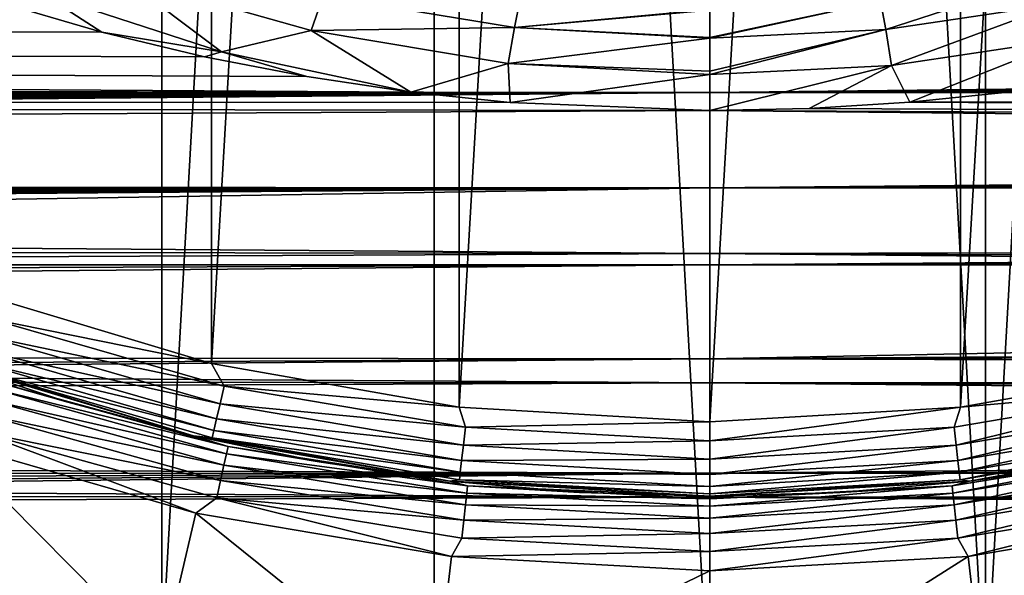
# Model space of a CAD drawing. Header units: millimetres. Extents: x -139 to 106, y -8 to 139.
# Tile 256 of 459: x -4.62 to 1.97, y 54.76 to 58.48. Entities that reach past the tile are written whole.
import ezdxf

# ---------------------------------------------------------------- set-up
doc = ezdxf.new("R2010")
doc.units = ezdxf.units.MM
doc.header["$LTSCALE"] = 53.842063
for name, color, linetype in [('27', 7, 'CONTINUOUS'), ('33', 7, 'CONTINUOUS'), ('46', 7, 'CONTINUOUS'), ('47', 7, 'CONTINUOUS'), ('48', 7, 'CONTINUOUS'), ('497', 7, 'CONTINUOUS'), ('499', 7, 'CONTINUOUS'), ('501', 7, 'CONTINUOUS'), ('502', 7, 'CONTINUOUS'), ('503', 7, 'CONTINUOUS'), ('504', 7, 'CONTINUOUS'), ('505', 7, 'CONTINUOUS'), ('506', 7, 'CONTINUOUS'), ('507', 7, 'CONTINUOUS'), ('77', 7, 'CONTINUOUS'), ('78', 7, 'CONTINUOUS'), ('86', 7, 'CONTINUOUS')]:
    doc.layers.add(name, color=color, linetype=linetype)

msp = doc.modelspace()

# ---------------------------------------------------------------- linework, layer by layer
at = {"layer": '27', "color": 8, "linetype": 'CONTINUOUS'}
for points in [[(0, 57.9937, 8.5738), (66.6805, 58.7446, 10.0041), (0, 58.7546, 10.0213), (0, 57.9937, 8.5738)], [(66.4794, 58.6556, 9.8483), (66.6805, 58.7446, 10.0041), (0, 57.9937, 8.5738), (66.4794, 58.6556, 9.8483)], [(66.2838, 58.5674, 9.6909), (66.4794, 58.6556, 9.8483), (0, 57.9937, 8.5738), (66.2838, 58.5674, 9.6909)], [(66.0939, 58.4802, 9.5317), (66.2838, 58.5674, 9.6909), (0, 57.9937, 8.5738), (66.0939, 58.4802, 9.5317)], [(65.9101, 58.3944, 9.3717), (66.0939, 58.4802, 9.5317), (0, 57.9937, 8.5738), (65.9101, 58.3944, 9.3717)], [(65.7321, 58.3097, 9.2103), (65.9101, 58.3944, 9.3717), (0, 57.9937, 8.5738), (65.7321, 58.3097, 9.2103)], [(65.5607, 58.2268, 9.0486), (65.7321, 58.3097, 9.2103), (0, 57.9937, 8.5738), (65.5607, 58.2268, 9.0486)], [(65.3971, 58.1465, 8.8885), (65.5607, 58.2268, 9.0486), (0, 57.9937, 8.5738), (65.3971, 58.1465, 8.8885)], [(65.241, 58.0683, 8.7292), (65.3971, 58.1465, 8.8885), (0, 57.9937, 8.5738), (65.241, 58.0683, 8.7292)], [(65.0581, 57.9753, 8.5349), (65.241, 58.0683, 8.7292), (0, 57.9937, 8.5738), (65.0581, 57.9753, 8.5349)], [(0, 57.3537, 7.069), (65.0581, 57.9753, 8.5349), (0, 57.9937, 8.5738), (0, 57.3537, 7.069)], [(64.8902, 57.8881, 8.3476), (65.0581, 57.9753, 8.5349), (0, 57.3537, 7.069), (64.8902, 57.8881, 8.3476)], [(64.7357, 57.8065, 8.1675), (64.8902, 57.8881, 8.3476), (0, 57.3537, 7.069), (64.7357, 57.8065, 8.1675)], [(64.5946, 57.7306, 7.9956), (64.7357, 57.8065, 8.1675), (0, 57.3537, 7.069), (64.5946, 57.7306, 7.9956)], [(64.4244, 57.6372, 7.7781), (64.5946, 57.7306, 7.9956), (0, 57.3537, 7.069), (64.4244, 57.6372, 7.7781)], [(64.2728, 57.5522, 7.5735), (64.4244, 57.6372, 7.7781), (0, 57.3537, 7.069), (64.2728, 57.5522, 7.5735)], [(64.1368, 57.4744, 7.3804), (64.2728, 57.5522, 7.5735), (0, 57.3537, 7.069), (64.1368, 57.4744, 7.3804)], [(64.015, 57.4032, 7.1986), (64.1368, 57.4744, 7.3804), (0, 57.3537, 7.069), (64.015, 57.4032, 7.1986)], [(63.9059, 57.338, 7.0273), (64.015, 57.4032, 7.1986), (0, 57.3537, 7.069), (63.9059, 57.338, 7.0273)], [(0, 56.8387, 5.517), (63.9059, 57.338, 7.0273), (0, 57.3537, 7.069), (0, 56.8387, 5.517)], [(63.8077, 57.2782, 6.8658), (63.9059, 57.338, 7.0273), (0, 56.8387, 5.517), (63.8077, 57.2782, 6.8658)], [(63.6791, 57.1975, 6.641), (63.8077, 57.2782, 6.8658), (0, 56.8387, 5.517), (63.6791, 57.1975, 6.641)], [(63.5695, 57.1264, 6.4352), (63.6791, 57.1975, 6.641), (0, 56.8387, 5.517), (63.5695, 57.1264, 6.4352)], [(63.4758, 57.0634, 6.247), (63.5695, 57.1264, 6.4352), (0, 56.8387, 5.517), (63.4758, 57.0634, 6.247)], [(63.395, 57.0077, 6.0748), (63.4758, 57.0634, 6.247), (0, 56.8387, 5.517), (63.395, 57.0077, 6.0748)], [(63.3249, 56.958, 5.9169), (63.395, 57.0077, 6.0748), (0, 56.8387, 5.517), (63.3249, 56.958, 5.9169)], [(63.264, 56.9138, 5.772), (63.3249, 56.958, 5.9169), (0, 56.8387, 5.517), (63.264, 56.9138, 5.772)], [(63.2106, 56.8741, 5.6387), (63.264, 56.9138, 5.772), (0, 56.8387, 5.517), (63.2106, 56.8741, 5.6387)], [(0, 56.8387, 5.517), (31.582, 56.8374, 5.5123), (63.2106, 56.8741, 5.6387), (0, 56.8387, 5.517)]]:
    msp.add_3dface(points, dxfattribs=at)
at = {"layer": '33', "color": 8, "linetype": 'CONTINUOUS'}
for points in [[(-65.9102, 58.3944, 9.3717), (0, 58.7546, 10.0213), (-66.094, 58.4803, 9.5318), (-65.9102, 58.3944, 9.3717)], [(-65.7322, 58.3097, 9.2103), (0, 58.7546, 10.0213), (-65.9102, 58.3944, 9.3717), (-65.7322, 58.3097, 9.2103)], [(-65.5607, 58.2268, 9.0487), (0, 58.7546, 10.0213), (-65.7322, 58.3097, 9.2103), (-65.5607, 58.2268, 9.0487)], [(-65.3972, 58.1465, 8.8886), (0, 58.7546, 10.0213), (-65.5607, 58.2268, 9.0487), (-65.3972, 58.1465, 8.8886)], [(-65.241, 58.0683, 8.7292), (0, 58.7546, 10.0213), (-65.3972, 58.1465, 8.8886), (-65.241, 58.0683, 8.7292)], [(0, 57.9937, 8.5738), (0, 58.7546, 10.0213), (-65.241, 58.0683, 8.7292), (0, 57.9937, 8.5738)], [(-65.0582, 57.9754, 8.535), (0, 57.9937, 8.5738), (-65.241, 58.0683, 8.7292), (-65.0582, 57.9754, 8.535)], [(-64.8903, 57.8882, 8.3477), (0, 57.9937, 8.5738), (-65.0582, 57.9754, 8.535), (-64.8903, 57.8882, 8.3477)], [(-64.7358, 57.8065, 8.1676), (0, 57.9937, 8.5738), (-64.8903, 57.8882, 8.3477), (-64.7358, 57.8065, 8.1676)], [(-64.5947, 57.7306, 7.9957), (0, 57.9937, 8.5738), (-64.7358, 57.8065, 8.1676), (-64.5947, 57.7306, 7.9957)], [(-64.4244, 57.6372, 7.7781), (0, 57.9937, 8.5738), (-64.5947, 57.7306, 7.9957), (-64.4244, 57.6372, 7.7781)], [(-64.2729, 57.5522, 7.5736), (0, 57.9937, 8.5738), (-64.4244, 57.6372, 7.7781), (-64.2729, 57.5522, 7.5736)], [(-64.1368, 57.4744, 7.3805), (0, 57.9937, 8.5738), (-64.2729, 57.5522, 7.5736), (-64.1368, 57.4744, 7.3805)], [(-64.0151, 57.4032, 7.1986), (0, 57.9937, 8.5738), (-64.1368, 57.4744, 7.3805), (-64.0151, 57.4032, 7.1986)], [(0, 57.3537, 7.069), (0, 57.9937, 8.5738), (-64.0151, 57.4032, 7.1986), (0, 57.3537, 7.069)], [(-63.9059, 57.338, 7.0274), (0, 57.3537, 7.069), (-64.0151, 57.4032, 7.1986), (-63.9059, 57.338, 7.0274)], [(-63.8077, 57.2782, 6.8659), (0, 57.3537, 7.069), (-63.9059, 57.338, 7.0274), (-63.8077, 57.2782, 6.8659)], [(-63.6791, 57.1975, 6.641), (0, 57.3537, 7.069), (-63.8077, 57.2782, 6.8659), (-63.6791, 57.1975, 6.641)], [(-63.5695, 57.1264, 6.4352), (0, 57.3537, 7.069), (-63.6791, 57.1975, 6.641), (-63.5695, 57.1264, 6.4352)], [(-63.4758, 57.0634, 6.247), (0, 57.3537, 7.069), (-63.5695, 57.1264, 6.4352), (-63.4758, 57.0634, 6.247)], [(-63.395, 57.0077, 6.0748), (0, 57.3537, 7.069), (-63.4758, 57.0634, 6.247), (-63.395, 57.0077, 6.0748)], [(-63.3249, 56.958, 5.9169), (0, 57.3537, 7.069), (-63.395, 57.0077, 6.0748), (-63.3249, 56.958, 5.9169)], [(-63.264, 56.9138, 5.772), (0, 57.3537, 7.069), (-63.3249, 56.958, 5.9169), (-63.264, 56.9138, 5.772)], [(-63.2106, 56.8741, 5.6387), (0, 57.3537, 7.069), (-63.264, 56.9138, 5.772), (-63.2106, 56.8741, 5.6387)], [(-63.1639, 56.8387, 5.517), (0, 57.3537, 7.069), (-63.2106, 56.8741, 5.6387), (-63.1639, 56.8387, 5.517)], [(-63.1639, 56.8387, 5.517), (-31.582, 56.8374, 5.5123), (0, 57.3537, 7.069), (-63.1639, 56.8387, 5.517)], [(0, 56.8387, 5.517), (0, 57.3537, 7.069), (-31.582, 56.8374, 5.5123), (0, 56.8387, 5.517)]]:
    msp.add_3dface(points, dxfattribs=at)
at = {"layer": '46', "color": 8, "linetype": 'CONTINUOUS'}
for points in [[(-3.2728, 58.2656, -18.2686), (-4.477, 58.6587, -18.493), (-3.9369, 58.7644, -18.6136), (-3.2728, 58.2656, -18.2686)], [(-2.6718, 58.4083, -18.3984), (-3.2728, 58.2656, -18.2686), (-3.9369, 58.7644, -18.6136), (-2.6718, 58.4083, -18.3984)], [(-2.6718, 58.4083, -18.3984), (-3.9369, 58.7644, -18.6136), (-2.5911, 58.64, -18.6535), (-2.6718, 58.4083, -18.3984)], [(-4.0748, 58.3974, -18.3423), (-4.7643, 58.597, -18.4514), (-4.477, 58.6587, -18.493), (-4.0748, 58.3974, -18.3423)], [(-3.2728, 58.2656, -18.2686), (-4.0748, 58.3974, -18.3423), (-4.477, 58.6587, -18.493), (-3.2728, 58.2656, -18.2686)], [(-2.6718, 58.4083, -18.3984), (-2.5911, 58.64, -18.6535), (-1.3095, 58.4283, -18.5143), (-2.6718, 58.4083, -18.3984)], [(-2.5911, 58.64, -18.6535), (-1.2706, 58.6182, -18.8072), (-1.3095, 58.4283, -18.5143), (-2.5911, 58.64, -18.6535)], [(-1.2706, 58.6182, -18.8072), (0, 58.5492, -18.7589), (-1.3095, 58.4283, -18.5143), (-1.2706, 58.6182, -18.8072)], [(0, 58.5492, -18.7589), (0, 58.5441, -18.7494), (-1.3095, 58.4283, -18.5143), (0, 58.5492, -18.7589)], [(-1.3095, 58.4283, -18.5143), (0, 58.5441, -18.7494), (0, 58.3614, -18.4719), (-1.3095, 58.4283, -18.5143)], [(-2.0031, 57.9957, -18.1043), (-3.2728, 58.2656, -18.2686), (-2.6718, 58.4083, -18.3984), (-2.0031, 57.9957, -18.1043)], [(-1.3512, 58.188, -18.2578), (-2.6718, 58.4083, -18.3984), (-1.3095, 58.4283, -18.5143), (-1.3512, 58.188, -18.2578)], [(-1.3512, 58.188, -18.2578), (-2.0031, 57.9957, -18.1043), (-2.6718, 58.4083, -18.3984), (-1.3512, 58.188, -18.2578)], [(-1.3512, 58.188, -18.2578), (-1.3095, 58.4283, -18.5143), (0, 58.3564, -18.4655), (-1.3512, 58.188, -18.2578)], [(0, 58.3564, -18.4655), (-1.3095, 58.4283, -18.5143), (0, 58.3614, -18.4719), (0, 58.3564, -18.4655)], [(-3.3865, 58.2318, -18.2472), (-4.0748, 58.3974, -18.3423), (-3.2728, 58.2656, -18.2686), (-3.3865, 58.2318, -18.2472)], [(-1.3512, 58.188, -18.2578), (0, 58.3564, -18.4655), (0, 58.1354, -18.2285), (-1.3512, 58.188, -18.2578)], [(-2.7004, 58.0988, -18.1678), (-3.3865, 58.2318, -18.2472), (-3.2728, 58.2656, -18.2686), (-2.7004, 58.0988, -18.1678)], [(-2.0031, 57.9957, -18.1043), (-2.7004, 58.0988, -18.1678), (-3.2728, 58.2656, -18.2686), (-2.0031, 57.9957, -18.1043)], [(-1.3383, 57.9267, -18.0608), (-2.0031, 57.9957, -18.1043), (-1.3512, 58.188, -18.2578), (-1.3383, 57.9267, -18.0608)], [(0, 58.1131, -18.2085), (-1.3383, 57.9267, -18.0608), (-1.3512, 58.188, -18.2578), (0, 58.1131, -18.2085)], [(0, 58.1131, -18.2085), (-1.3512, 58.188, -18.2578), (0, 58.1354, -18.2285), (0, 58.1131, -18.2085)], [(0, 57.8722, -18.0258), (-1.3383, 57.9267, -18.0608), (0, 58.1131, -18.2085), (0, 57.8722, -18.0258)]]:
    msp.add_3dface(points, dxfattribs=at)
at = {"layer": '47', "color": 8, "linetype": 'CONTINUOUS'}
for points in [[(-4.7643, 58.597, -18.4514), (-4.0748, 58.3974, -18.3423), (-76.5, 58.4701, -18.3827), (-4.7643, 58.597, -18.4514)], [(-4.0748, 58.3974, -18.3423), (-3.3865, 58.2318, -18.2472), (-76.5, 58.4701, -18.3827), (-4.0748, 58.3974, -18.3423)], [(-3.3865, 58.2318, -18.2472), (-2.7004, 58.0988, -18.1678), (-76.5, 58.4701, -18.3827), (-3.3865, 58.2318, -18.2472)], [(-2.7004, 58.0988, -18.1678), (-2.0031, 57.9957, -18.1043), (-76.5, 58.4701, -18.3827), (-2.7004, 58.0988, -18.1678)], [(-76.5, 58.4701, -18.3827), (-2.0031, 57.9957, -18.1043), (-76.5, 57.9612, -18.0826), (-76.5, 58.4701, -18.3827)], [(-2.0031, 57.9957, -18.1043), (-1.3383, 57.9267, -18.0608), (-76.5, 57.9612, -18.0826), (-2.0031, 57.9957, -18.1043)], [(-1.3383, 57.9267, -18.0608), (0, 57.8722, -18.0258), (-76.5, 57.9612, -18.0826), (-1.3383, 57.9267, -18.0608)], [(-76.5, 57.9612, -18.0826), (0, 57.8722, -18.0258), (-76.5, 57.471, -17.753), (-76.5, 57.9612, -18.0826)], [(0, 57.8722, -18.0258), (0, 56.9149, -17.3244), (-76.5, 57.471, -17.753), (0, 57.8722, -18.0258)], [(-76.5, 57.471, -17.753), (0, 56.9149, -17.3244), (-76.5, 57.0011, -17.395), (-76.5, 57.471, -17.753)], [(-76.5, 57.0011, -17.395), (0, 56.9149, -17.3244), (-76.5, 56.5531, -17.0098), (-76.5, 57.0011, -17.395)], [(0, 56.9149, -17.3244), (0, 56.0476, -16.5146), (-76.5, 56.5531, -17.0098), (0, 56.9149, -17.3244)], [(-76.5, 56.5531, -17.0098), (0, 56.0476, -16.5146), (-76.5, 56.1287, -16.5989), (-76.5, 56.5531, -17.0098)], [(-76.5, 56.1287, -16.5989), (0, 56.0476, -16.5146), (-76.5, 55.7292, -16.1637), (-76.5, 56.1287, -16.5989)], [(0, 56.0476, -16.5146), (0, 55.2822, -15.6078), (-76.5, 55.7292, -16.1637), (0, 56.0476, -16.5146)], [(-76.5, 55.7292, -16.1637), (0, 55.2822, -15.6078), (-76.5, 55.3561, -15.7055), (-76.5, 55.7292, -16.1637)], [(-76.5, 55.3561, -15.7055), (0, 55.2822, -15.6078), (-76.5, 55.0108, -15.2261), (-76.5, 55.3561, -15.7055)], [(0, 55.2822, -15.6078), (0, 54.6296, -14.6167), (-76.5, 55.0108, -15.2261), (0, 55.2822, -15.6078)], [(-76.5, 55.0108, -15.2261), (0, 54.6296, -14.6167), (-76.5, 54.6943, -14.7271), (-76.5, 55.0108, -15.2261)]]:
    msp.add_3dface(points, dxfattribs=at)
at = {"layer": '48', "color": 8, "linetype": 'CONTINUOUS'}
for points in [[(0, 56.8387, 5.517), (-31.582, 56.8374, 5.5123), (-62.9008, 56.5875, 4.6334), (0, 56.8387, 5.517)], [(-62.6579, 56.275, 3.5188), (0, 56.8387, 5.517), (-62.9008, 56.5875, 4.6334), (-62.6579, 56.275, 3.5188)], [(0, 56.8387, 5.517), (-62.6579, 56.275, 3.5188), (0, 56.2098, 3.2842), (0, 56.8387, 5.517)], [(-62.6579, 56.275, 3.5188), (-62.4739, 55.8921, 2.1294), (0, 56.2098, 3.2842), (-62.6579, 56.275, 3.5188)], [(-62.4739, 55.8921, 2.1294), (-62.4216, 55.6718, 1.3176), (0, 56.2098, 3.2842), (-62.4739, 55.8921, 2.1294)], [(0, 56.2098, 3.2842), (-62.4216, 55.6718, 1.3176), (0, 55.444, 0.4679), (0, 56.2098, 3.2842)], [(-62.4216, 55.6718, 1.3176), (-62.4057, 55.434, 0.4304), (0, 55.444, 0.4679), (-62.4216, 55.6718, 1.3176)], [(-62.491, 54.9479, -1.4237), (-62.5807, 54.7249, -2.2964), (0, 55.444, 0.4679), (-62.491, 54.9479, -1.4237)], [(0, 55.444, 0.4679), (-62.5807, 54.7249, -2.2964), (0, 54.617, -2.7243), (0, 55.444, 0.4679)], [(-62.43, 55.1885, -0.4985), (-62.491, 54.9479, -1.4237), (0, 55.444, 0.4679), (-62.43, 55.1885, -0.4985)], [(-62.4057, 55.434, 0.4304), (-62.43, 55.1885, -0.4985), (0, 55.444, 0.4679), (-62.4057, 55.434, 0.4304)]]:
    msp.add_3dface(points, dxfattribs=at)
at = {"layer": '497', "color": 7, "linetype": 'CONTINUOUS', "true_color": 0xe0f2ff}
for points in [[(0, 84.7879, 98.9082), (0, 55.7879, 98.9082), (-1.6792, 55.8855, 98.9082), (0, 84.7879, 98.9082)], [(-1.6792, 84.6903, 98.9082), (0, 84.7879, 98.9082), (-1.6792, 55.8855, 98.9082), (-1.6792, 84.6903, 98.9082)], [(1.6792, 84.6903, 98.9082), (0, 55.7879, 98.9082), (0, 84.7879, 98.9082), (1.6792, 84.6903, 98.9082)], [(-3.3403, 84.3979, 98.9082), (-1.6792, 84.6903, 98.9082), (-3.3403, 56.1779, 98.9082), (-3.3403, 84.3979, 98.9082)], [(-3.3403, 56.1779, 98.9082), (-1.6792, 84.6903, 98.9082), (-1.6792, 55.8855, 98.9082), (-3.3403, 56.1779, 98.9082)], [(1.6792, 55.8855, 98.9082), (0, 55.7879, 98.9082), (1.6792, 84.6903, 98.9082), (1.6792, 55.8855, 98.9082)], [(3.3403, 84.3979, 98.9082), (1.6792, 55.8855, 98.9082), (1.6792, 84.6903, 98.9082), (3.3403, 84.3979, 98.9082)], [(-4.9559, 83.9147, 98.9082), (-3.3403, 84.3979, 98.9082), (-4.9559, 56.6611, 98.9082), (-4.9559, 83.9147, 98.9082)], [(-4.9559, 56.6611, 98.9082), (-3.3403, 84.3979, 98.9082), (-3.3403, 56.1779, 98.9082), (-4.9559, 56.6611, 98.9082)], [(3.3403, 56.1779, 98.9082), (1.6792, 55.8855, 98.9082), (3.3403, 84.3979, 98.9082), (3.3403, 56.1779, 98.9082)]]:
    msp.add_3dface(points, dxfattribs=at)
at = {"layer": '499', "color": 7, "linetype": 'CONTINUOUS', "true_color": 0xe0f2ff}
for points in [[(-1.8481, 86.6841, 188.9082), (0, 53.7879, 188.9082), (0, 86.7879, 188.9082), (-1.8481, 86.6841, 188.9082)], [(0, 86.7879, 188.9082), (0, 53.7879, 188.9082), (1.8481, 53.8917, 188.9082), (0, 86.7879, 188.9082)], [(1.8481, 86.6841, 188.9082), (0, 86.7879, 188.9082), (1.8481, 53.8917, 188.9082), (1.8481, 86.6841, 188.9082)], [(-3.6732, 86.3738, 188.9082), (-3.6731, 54.2019, 188.9082), (-1.8481, 86.6841, 188.9082), (-3.6732, 86.3738, 188.9082)], [(-3.6731, 54.2019, 188.9082), (-1.8481, 53.8917, 188.9082), (-1.8481, 86.6841, 188.9082), (-3.6731, 54.2019, 188.9082)], [(-1.8481, 53.8917, 188.9082), (0, 53.7879, 188.9082), (-1.8481, 86.6841, 188.9082), (-1.8481, 53.8917, 188.9082)], [(3.6731, 86.3739, 188.9082), (1.8481, 86.6841, 188.9082), (1.8481, 53.8917, 188.9082), (3.6731, 86.3739, 188.9082)], [(-5.4519, 85.8612, 188.9082), (-5.4518, 54.7146, 188.9082), (-3.6732, 86.3738, 188.9082), (-5.4519, 85.8612, 188.9082)], [(-5.4518, 54.7146, 188.9082), (-3.6731, 54.2019, 188.9082), (-3.6732, 86.3738, 188.9082), (-5.4518, 54.7146, 188.9082)], [(3.6732, 54.2019, 188.9082), (3.6731, 86.3739, 188.9082), (1.8481, 53.8917, 188.9082), (3.6732, 54.2019, 188.9082)]]:
    msp.add_3dface(points, dxfattribs=at)
at = {"layer": '501', "color": 7, "linetype": 'CONTINUOUS', "true_color": 0xe0f2ff}
for points in [[(1.7414, 55.3893, 99.4082), (3.4592, 55.6922, 99.4082), (1.7414, 55.3893, 100.6082), (1.7414, 55.3893, 99.4082)], [(1.7414, 55.3893, 100.6082), (3.4592, 55.6922, 99.4082), (2.6047, 55.5158, 100.6082), (1.7414, 55.3893, 100.6082)], [(0, 55.2879, 99.4082), (1.7414, 55.3893, 99.4082), (0, 55.2879, 100.6082), (0, 55.2879, 99.4082)], [(0, 55.2879, 100.6082), (1.7414, 55.3893, 99.4082), (0.8722, 55.3133, 100.6082), (0, 55.2879, 100.6082)], [(0.8722, 55.3133, 100.6082), (1.7414, 55.3893, 99.4082), (1.7414, 55.3893, 100.6082), (0.8722, 55.3133, 100.6082)]]:
    msp.add_3dface(points, dxfattribs=at)
at = {"layer": '502', "color": 7, "linetype": 'CONTINUOUS', "true_color": 0xe0f2ff}
for points in [[(-3.6731, 54.2019, 101.1082), (-5.4518, 54.7146, 101.1082), (-5.1157, 55.6564, 101.1082), (-3.6731, 54.2019, 101.1082)], [(-3.4452, 55.1756, 101.1082), (-3.6731, 54.2019, 101.1082), (-5.1157, 55.6564, 101.1082), (-3.4452, 55.1756, 101.1082)], [(-1.8481, 53.8917, 101.1082), (-3.6731, 54.2019, 101.1082), (-3.4452, 55.1756, 101.1082), (-1.8481, 53.8917, 101.1082)], [(-1.7311, 54.8849, 101.1082), (-1.8481, 53.8917, 101.1082), (-3.4452, 55.1756, 101.1082), (-1.7311, 54.8849, 101.1082)], [(3.4451, 55.1756, 101.1082), (1.8481, 53.8917, 101.1082), (1.731, 54.8849, 101.1082), (3.4451, 55.1756, 101.1082)], [(3.6732, 54.2019, 101.1082), (1.8481, 53.8917, 101.1082), (3.4451, 55.1756, 101.1082), (3.6732, 54.2019, 101.1082)], [(0, 54.7879, 101.1082), (-1.8481, 53.8917, 101.1082), (-1.7311, 54.8849, 101.1082), (0, 54.7879, 101.1082)], [(1.8481, 53.8917, 101.1082), (0, 53.7879, 101.1082), (1.731, 54.8849, 101.1082), (1.8481, 53.8917, 101.1082)], [(1.731, 54.8849, 101.1082), (0, 53.7879, 101.1082), (0, 54.7879, 101.1082), (1.731, 54.8849, 101.1082)], [(0, 53.7879, 101.1082), (-1.8481, 53.8917, 101.1082), (0, 54.7879, 101.1082), (0, 53.7879, 101.1082)]]:
    msp.add_3dface(points, dxfattribs=at)
at = {"layer": '503', "color": 7, "linetype": 'CONTINUOUS', "true_color": 0xe0f2ff}
for points in [[(-5.1303, 56.1925, 99.4082), (-3.4592, 55.6922, 99.4082), (-5.1303, 56.1925, 100.6082), (-5.1303, 56.1925, 99.4082)], [(-5.1303, 56.1925, 100.6082), (-3.4592, 55.6922, 99.4082), (-4.302, 55.918, 100.6082), (-5.1303, 56.1925, 100.6082)], [(-4.302, 55.918, 100.6082), (-3.4592, 55.6922, 99.4082), (-3.4592, 55.6922, 100.6082), (-4.302, 55.918, 100.6082)], [(-3.4592, 55.6922, 99.4082), (-1.7414, 55.3893, 99.4082), (-3.4592, 55.6922, 100.6082), (-3.4592, 55.6922, 99.4082)], [(-3.4592, 55.6922, 100.6082), (-1.7414, 55.3893, 99.4082), (-2.6047, 55.5158, 100.6082), (-3.4592, 55.6922, 100.6082)], [(-2.6047, 55.5158, 100.6082), (-1.7414, 55.3893, 99.4082), (-1.7414, 55.3893, 100.6082), (-2.6047, 55.5158, 100.6082)], [(-1.7414, 55.3893, 99.4082), (0, 55.2879, 99.4082), (-1.7414, 55.3893, 100.6082), (-1.7414, 55.3893, 99.4082)], [(-1.7414, 55.3893, 100.6082), (0, 55.2879, 99.4082), (-0.8722, 55.3133, 100.6082), (-1.7414, 55.3893, 100.6082)], [(0, 55.2879, 99.4082), (0, 55.2879, 100.6082), (-0.8722, 55.3133, 100.6082), (0, 55.2879, 99.4082)]]:
    msp.add_3dface(points, dxfattribs=at)
at = {"layer": '504', "color": 7, "linetype": 'CONTINUOUS', "true_color": 0xe0f2ff}
for points in [[(-4.9559, 56.6611, 98.9082), (-3.3403, 56.1779, 98.9082), (-4.8318, 56.4794, 98.9252), (-4.9559, 56.6611, 98.9082)], [(-3.2553, 56.0253, 98.9252), (-4.8717, 56.3655, 98.9753), (-4.8318, 56.4794, 98.9252), (-3.2553, 56.0253, 98.9252)], [(-3.3403, 56.1779, 98.9082), (-3.2553, 56.0253, 98.9252), (-4.8318, 56.4794, 98.9252), (-3.3403, 56.1779, 98.9082)], [(-3.2822, 55.9076, 98.9753), (-4.9059, 56.2677, 99.0548), (-4.8717, 56.3655, 98.9753), (-3.2822, 55.9076, 98.9753)], [(-3.2822, 55.9076, 98.9753), (-4.8717, 56.3655, 98.9753), (-3.2553, 56.0253, 98.9252), (-3.2822, 55.9076, 98.9753)], [(-3.3053, 55.8066, 99.0548), (-4.9321, 56.1927, 99.1585), (-4.9059, 56.2677, 99.0548), (-3.3053, 55.8066, 99.0548)], [(-3.3053, 55.8066, 99.0548), (-4.9059, 56.2677, 99.0548), (-3.2822, 55.9076, 98.9753), (-3.3053, 55.8066, 99.0548)], [(-3.4592, 55.6922, 99.4082), (-5.1303, 56.1925, 99.4082), (-4.9486, 56.1456, 99.2793), (-3.4592, 55.6922, 99.4082)], [(-3.323, 55.7291, 99.1585), (-4.9486, 56.1456, 99.2793), (-4.9321, 56.1927, 99.1585), (-3.323, 55.7291, 99.1585)], [(-3.323, 55.7291, 99.1585), (-4.9321, 56.1927, 99.1585), (-3.3053, 55.8066, 99.0548), (-3.323, 55.7291, 99.1585)], [(-3.3403, 56.1779, 98.9082), (-1.6792, 55.8855, 98.9082), (-3.2553, 56.0253, 98.9252), (-3.3403, 56.1779, 98.9082)], [(-3.3341, 55.6805, 99.2793), (-3.4592, 55.6922, 99.4082), (-4.9486, 56.1456, 99.2793), (-3.3341, 55.6805, 99.2793)], [(-3.3341, 55.6805, 99.2793), (-4.9486, 56.1456, 99.2793), (-3.323, 55.7291, 99.1585), (-3.3341, 55.6805, 99.2793)], [(-1.638, 55.7505, 98.9252), (-3.2822, 55.9076, 98.9753), (-3.2553, 56.0253, 98.9252), (-1.638, 55.7505, 98.9252)], [(-1.6792, 55.8855, 98.9082), (-1.638, 55.7505, 98.9252), (-3.2553, 56.0253, 98.9252), (-1.6792, 55.8855, 98.9082)], [(-1.6515, 55.6305, 98.9753), (-3.3053, 55.8066, 99.0548), (-3.2822, 55.9076, 98.9753), (-1.6515, 55.6305, 98.9753)], [(-1.6515, 55.6305, 98.9753), (-3.2822, 55.9076, 98.9753), (-1.638, 55.7505, 98.9252), (-1.6515, 55.6305, 98.9753)], [(-1.6792, 55.8855, 98.9082), (0, 55.7879, 98.9082), (-1.638, 55.7505, 98.9252), (-1.6792, 55.8855, 98.9082)], [(-1.6631, 55.5276, 99.0548), (-3.323, 55.7291, 99.1585), (-3.3053, 55.8066, 99.0548), (-1.6631, 55.5276, 99.0548)], [(-1.6631, 55.5276, 99.0548), (-3.3053, 55.8066, 99.0548), (-1.6515, 55.6305, 98.9753), (-1.6631, 55.5276, 99.0548)], [(0, 55.7879, 98.9082), (0, 55.6585, 98.9252), (-1.638, 55.7505, 98.9252), (0, 55.7879, 98.9082)], [(-1.672, 55.4486, 99.1585), (-3.3341, 55.6805, 99.2793), (-3.323, 55.7291, 99.1585), (-1.672, 55.4486, 99.1585)], [(-1.672, 55.4486, 99.1585), (-3.323, 55.7291, 99.1585), (-1.6631, 55.5276, 99.0548), (-1.672, 55.4486, 99.1585)], [(0, 55.6585, 98.9252), (-1.6515, 55.6305, 98.9753), (-1.638, 55.7505, 98.9252), (0, 55.6585, 98.9252)], [(-1.7414, 55.3893, 99.4082), (-3.4592, 55.6922, 99.4082), (-3.3341, 55.6805, 99.2793), (-1.7414, 55.3893, 99.4082)], [(-1.6776, 55.399, 99.2793), (-1.7414, 55.3893, 99.4082), (-3.3341, 55.6805, 99.2793), (-1.6776, 55.399, 99.2793)], [(-1.6776, 55.399, 99.2793), (-3.3341, 55.6805, 99.2793), (-1.672, 55.4486, 99.1585), (-1.6776, 55.399, 99.2793)], [(0, 55.5378, 98.9753), (-1.6631, 55.5276, 99.0548), (-1.6515, 55.6305, 98.9753), (0, 55.5378, 98.9753)], [(0, 55.5378, 98.9753), (-1.6515, 55.6305, 98.9753), (0, 55.6585, 98.9252), (0, 55.5378, 98.9753)], [(0, 55.4342, 99.0548), (-1.672, 55.4486, 99.1585), (-1.6631, 55.5276, 99.0548), (0, 55.4342, 99.0548)], [(0, 55.4342, 99.0548), (-1.6631, 55.5276, 99.0548), (0, 55.5378, 98.9753), (0, 55.4342, 99.0548)], [(0, 55.3547, 99.1585), (-1.6776, 55.399, 99.2793), (-1.672, 55.4486, 99.1585), (0, 55.3547, 99.1585)], [(0, 55.3547, 99.1585), (-1.672, 55.4486, 99.1585), (0, 55.4342, 99.0548), (0, 55.3547, 99.1585)], [(0, 55.3048, 99.2793), (-1.7414, 55.3893, 99.4082), (-1.6776, 55.399, 99.2793), (0, 55.3048, 99.2793)], [(0, 55.2879, 99.4082), (-1.7414, 55.3893, 99.4082), (0, 55.3048, 99.2793), (0, 55.2879, 99.4082)], [(0, 55.3048, 99.2793), (-1.6776, 55.399, 99.2793), (0, 55.3547, 99.1585), (0, 55.3048, 99.2793)]]:
    msp.add_3dface(points, dxfattribs=at)
at = {"layer": '505', "color": 7, "linetype": 'CONTINUOUS', "true_color": 0xe0f2ff}
for points in [[(1.6792, 55.8855, 98.9082), (3.3403, 56.1779, 98.9082), (3.2553, 56.0253, 98.9252), (1.6792, 55.8855, 98.9082)], [(1.6792, 55.8855, 98.9082), (3.2553, 56.0253, 98.9252), (1.638, 55.7505, 98.9252), (1.6792, 55.8855, 98.9082)], [(3.2553, 56.0253, 98.9252), (1.6515, 55.6305, 98.9753), (1.638, 55.7505, 98.9252), (3.2553, 56.0253, 98.9252)], [(3.2822, 55.9076, 98.9753), (1.6515, 55.6305, 98.9753), (3.2553, 56.0253, 98.9252), (3.2822, 55.9076, 98.9753)], [(3.2822, 55.9076, 98.9753), (1.6631, 55.5276, 99.0548), (1.6515, 55.6305, 98.9753), (3.2822, 55.9076, 98.9753)], [(3.3053, 55.8066, 99.0548), (1.6631, 55.5276, 99.0548), (3.2822, 55.9076, 98.9753), (3.3053, 55.8066, 99.0548)], [(0, 55.7879, 98.9082), (1.6792, 55.8855, 98.9082), (0, 55.6585, 98.9252), (0, 55.7879, 98.9082)], [(0, 55.6585, 98.9252), (1.6792, 55.8855, 98.9082), (1.638, 55.7505, 98.9252), (0, 55.6585, 98.9252)], [(3.3053, 55.8066, 99.0548), (1.672, 55.4486, 99.1585), (1.6631, 55.5276, 99.0548), (3.3053, 55.8066, 99.0548)], [(3.323, 55.7291, 99.1585), (1.672, 55.4486, 99.1585), (3.3053, 55.8066, 99.0548), (3.323, 55.7291, 99.1585)], [(0, 55.5378, 98.9753), (0, 55.6585, 98.9252), (1.638, 55.7505, 98.9252), (0, 55.5378, 98.9753)], [(1.6515, 55.6305, 98.9753), (0, 55.5378, 98.9753), (1.638, 55.7505, 98.9252), (1.6515, 55.6305, 98.9753)], [(3.323, 55.7291, 99.1585), (1.6776, 55.399, 99.2793), (1.672, 55.4486, 99.1585), (3.323, 55.7291, 99.1585)], [(3.3341, 55.6805, 99.2793), (1.6776, 55.399, 99.2793), (3.323, 55.7291, 99.1585), (3.3341, 55.6805, 99.2793)], [(0, 55.4342, 99.0548), (0, 55.5378, 98.9753), (1.6515, 55.6305, 98.9753), (0, 55.4342, 99.0548)], [(1.6631, 55.5276, 99.0548), (0, 55.4342, 99.0548), (1.6515, 55.6305, 98.9753), (1.6631, 55.5276, 99.0548)], [(3.3341, 55.6805, 99.2793), (1.7414, 55.3893, 99.4082), (1.6776, 55.399, 99.2793), (3.3341, 55.6805, 99.2793)], [(3.4592, 55.6922, 99.4082), (1.7414, 55.3893, 99.4082), (3.3341, 55.6805, 99.2793), (3.4592, 55.6922, 99.4082)], [(0, 55.3547, 99.1585), (0, 55.4342, 99.0548), (1.6631, 55.5276, 99.0548), (0, 55.3547, 99.1585)], [(1.672, 55.4486, 99.1585), (0, 55.3547, 99.1585), (1.6631, 55.5276, 99.0548), (1.672, 55.4486, 99.1585)], [(0, 55.3048, 99.2793), (0, 55.3547, 99.1585), (1.672, 55.4486, 99.1585), (0, 55.3048, 99.2793)], [(1.6776, 55.399, 99.2793), (0, 55.3048, 99.2793), (1.672, 55.4486, 99.1585), (1.6776, 55.399, 99.2793)], [(1.7414, 55.3893, 99.4082), (0, 55.2879, 99.4082), (1.6776, 55.399, 99.2793), (1.7414, 55.3893, 99.4082)], [(0, 55.2879, 99.4082), (0, 55.3048, 99.2793), (1.6776, 55.399, 99.2793), (0, 55.2879, 99.4082)]]:
    msp.add_3dface(points, dxfattribs=at)
at = {"layer": '506', "color": 7, "linetype": 'CONTINUOUS', "true_color": 0xe0f2ff}
for points in [[(-5.1303, 56.1925, 100.6082), (-4.302, 55.918, 100.6082), (-4.7949, 56.0571, 100.7371), (-5.1303, 56.1925, 100.6082)], [(-3.2282, 55.6221, 100.7371), (-4.8108, 56.0098, 100.8579), (-4.7949, 56.0571, 100.7371), (-3.2282, 55.6221, 100.7371)], [(-4.302, 55.918, 100.6082), (-3.4592, 55.6922, 100.6082), (-4.7949, 56.0571, 100.7371), (-4.302, 55.918, 100.6082)], [(-3.4592, 55.6922, 100.6082), (-3.2282, 55.6221, 100.7371), (-4.7949, 56.0571, 100.7371), (-3.4592, 55.6922, 100.6082)], [(-3.2389, 55.5734, 100.8579), (-4.8362, 55.9345, 100.9616), (-4.8108, 56.0098, 100.8579), (-3.2389, 55.5734, 100.8579)], [(-3.2389, 55.5734, 100.8579), (-4.8108, 56.0098, 100.8579), (-3.2282, 55.6221, 100.7371), (-3.2389, 55.5734, 100.8579)], [(-3.256, 55.4957, 100.9616), (-4.8693, 55.8363, 101.0412), (-4.8362, 55.9345, 100.9616), (-3.256, 55.4957, 100.9616)], [(-3.256, 55.4957, 100.9616), (-4.8362, 55.9345, 100.9616), (-3.2389, 55.5734, 100.8579), (-3.256, 55.4957, 100.9616)], [(-3.2783, 55.3945, 101.0412), (-4.9079, 55.7219, 101.0912), (-4.8693, 55.8363, 101.0412), (-3.2783, 55.3945, 101.0412)], [(-3.2783, 55.3945, 101.0412), (-4.8693, 55.8363, 101.0412), (-3.256, 55.4957, 100.9616), (-3.2783, 55.3945, 101.0412)], [(-3.4452, 55.1756, 101.1082), (-5.1157, 55.6564, 101.1082), (-4.9079, 55.7219, 101.0912), (-3.4452, 55.1756, 101.1082)], [(-3.3042, 55.2767, 101.0912), (-3.4452, 55.1756, 101.1082), (-4.9079, 55.7219, 101.0912), (-3.3042, 55.2767, 101.0912)], [(-3.3042, 55.2767, 101.0912), (-4.9079, 55.7219, 101.0912), (-3.2783, 55.3945, 101.0412), (-3.3042, 55.2767, 101.0912)], [(-3.4592, 55.6922, 100.6082), (-2.6047, 55.5158, 100.6082), (-3.2282, 55.6221, 100.7371), (-3.4592, 55.6922, 100.6082)], [(-1.629, 55.3094, 100.8579), (-3.256, 55.4957, 100.9616), (-3.2389, 55.5734, 100.8579), (-1.629, 55.3094, 100.8579)], [(-1.6236, 55.359, 100.7371), (-3.2389, 55.5734, 100.8579), (-3.2282, 55.6221, 100.7371), (-1.6236, 55.359, 100.7371)], [(-1.629, 55.3094, 100.8579), (-3.2389, 55.5734, 100.8579), (-1.6236, 55.359, 100.7371), (-1.629, 55.3094, 100.8579)], [(-2.6047, 55.5158, 100.6082), (-1.7414, 55.3893, 100.6082), (-3.2282, 55.6221, 100.7371), (-2.6047, 55.5158, 100.6082)], [(-1.7414, 55.3893, 100.6082), (-1.6236, 55.359, 100.7371), (-3.2282, 55.6221, 100.7371), (-1.7414, 55.3893, 100.6082)], [(-1.6376, 55.2304, 100.9616), (-3.2783, 55.3945, 101.0412), (-3.256, 55.4957, 100.9616), (-1.6376, 55.2304, 100.9616)], [(-1.6376, 55.2304, 100.9616), (-3.256, 55.4957, 100.9616), (-1.629, 55.3094, 100.8579), (-1.6376, 55.2304, 100.9616)], [(-1.6488, 55.1274, 101.0412), (-3.3042, 55.2767, 101.0912), (-3.2783, 55.3945, 101.0412), (-1.6488, 55.1274, 101.0412)], [(-1.6488, 55.1274, 101.0412), (-3.2783, 55.3945, 101.0412), (-1.6376, 55.2304, 100.9616), (-1.6488, 55.1274, 101.0412)], [(-1.7414, 55.3893, 100.6082), (-0.8722, 55.3133, 100.6082), (-1.6236, 55.359, 100.7371), (-1.7414, 55.3893, 100.6082)], [(0, 55.2211, 100.8579), (-1.6376, 55.2304, 100.9616), (-1.629, 55.3094, 100.8579), (0, 55.2211, 100.8579)], [(0, 55.271, 100.7371), (-1.629, 55.3094, 100.8579), (-1.6236, 55.359, 100.7371), (0, 55.271, 100.7371)], [(0, 55.2211, 100.8579), (-1.629, 55.3094, 100.8579), (0, 55.271, 100.7371), (0, 55.2211, 100.8579)], [(-0.8722, 55.3133, 100.6082), (0, 55.2879, 100.6082), (-1.6236, 55.359, 100.7371), (-0.8722, 55.3133, 100.6082)], [(0, 55.2879, 100.6082), (0, 55.271, 100.7371), (-1.6236, 55.359, 100.7371), (0, 55.2879, 100.6082)], [(-1.7311, 54.8849, 101.1082), (-3.4452, 55.1756, 101.1082), (-3.3042, 55.2767, 101.0912), (-1.7311, 54.8849, 101.1082)], [(-1.6619, 55.0074, 101.0912), (-1.7311, 54.8849, 101.1082), (-3.3042, 55.2767, 101.0912), (-1.6619, 55.0074, 101.0912)], [(-1.6619, 55.0074, 101.0912), (-3.3042, 55.2767, 101.0912), (-1.6488, 55.1274, 101.0412), (-1.6619, 55.0074, 101.0912)], [(0, 55.1416, 100.9616), (-1.6488, 55.1274, 101.0412), (-1.6376, 55.2304, 100.9616), (0, 55.1416, 100.9616)], [(0, 55.1416, 100.9616), (-1.6376, 55.2304, 100.9616), (0, 55.2211, 100.8579), (0, 55.1416, 100.9616)], [(0, 55.038, 101.0412), (-1.6619, 55.0074, 101.0912), (-1.6488, 55.1274, 101.0412), (0, 55.038, 101.0412)], [(0, 55.038, 101.0412), (-1.6488, 55.1274, 101.0412), (0, 55.1416, 100.9616), (0, 55.038, 101.0412)], [(0, 54.9173, 101.0912), (-1.6619, 55.0074, 101.0912), (0, 55.038, 101.0412), (0, 54.9173, 101.0912)], [(0, 54.9173, 101.0912), (-1.7311, 54.8849, 101.1082), (-1.6619, 55.0074, 101.0912), (0, 54.9173, 101.0912)], [(0, 54.7879, 101.1082), (-1.7311, 54.8849, 101.1082), (0, 54.9173, 101.0912), (0, 54.7879, 101.1082)]]:
    msp.add_3dface(points, dxfattribs=at)
at = {"layer": '507', "color": 7, "linetype": 'CONTINUOUS', "true_color": 0xe0f2ff}
for points in [[(2.6047, 55.5158, 100.6082), (3.2282, 55.6221, 100.7371), (1.6236, 55.359, 100.7371), (2.6047, 55.5158, 100.6082)], [(3.2282, 55.6221, 100.7371), (1.629, 55.3094, 100.8579), (1.6236, 55.359, 100.7371), (3.2282, 55.6221, 100.7371)], [(3.2389, 55.5734, 100.8579), (1.629, 55.3094, 100.8579), (3.2282, 55.6221, 100.7371), (3.2389, 55.5734, 100.8579)], [(3.2389, 55.5734, 100.8579), (1.6376, 55.2304, 100.9616), (1.629, 55.3094, 100.8579), (3.2389, 55.5734, 100.8579)], [(3.256, 55.4957, 100.9616), (1.6376, 55.2304, 100.9616), (3.2389, 55.5734, 100.8579), (3.256, 55.4957, 100.9616)], [(1.7414, 55.3893, 100.6082), (2.6047, 55.5158, 100.6082), (1.6236, 55.359, 100.7371), (1.7414, 55.3893, 100.6082)], [(3.256, 55.4957, 100.9616), (1.6488, 55.1274, 101.0412), (1.6376, 55.2304, 100.9616), (3.256, 55.4957, 100.9616)], [(3.2783, 55.3945, 101.0412), (1.6488, 55.1274, 101.0412), (3.256, 55.4957, 100.9616), (3.2783, 55.3945, 101.0412)], [(0.8722, 55.3133, 100.6082), (1.7414, 55.3893, 100.6082), (1.6236, 55.359, 100.7371), (0.8722, 55.3133, 100.6082)], [(3.2783, 55.3945, 101.0412), (1.6619, 55.0074, 101.0912), (1.6488, 55.1274, 101.0412), (3.2783, 55.3945, 101.0412)], [(3.3042, 55.2767, 101.0912), (1.6619, 55.0074, 101.0912), (3.2783, 55.3945, 101.0412), (3.3042, 55.2767, 101.0912)], [(0, 55.271, 100.7371), (0.8722, 55.3133, 100.6082), (1.6236, 55.359, 100.7371), (0, 55.271, 100.7371)], [(0, 55.2211, 100.8579), (0, 55.271, 100.7371), (1.6236, 55.359, 100.7371), (0, 55.2211, 100.8579)], [(1.629, 55.3094, 100.8579), (0, 55.2211, 100.8579), (1.6236, 55.359, 100.7371), (1.629, 55.3094, 100.8579)], [(0, 55.2879, 100.6082), (0.8722, 55.3133, 100.6082), (0, 55.271, 100.7371), (0, 55.2879, 100.6082)], [(0, 55.1416, 100.9616), (0, 55.2211, 100.8579), (1.629, 55.3094, 100.8579), (0, 55.1416, 100.9616)], [(1.6376, 55.2304, 100.9616), (0, 55.1416, 100.9616), (1.629, 55.3094, 100.8579), (1.6376, 55.2304, 100.9616)], [(3.3042, 55.2767, 101.0912), (1.731, 54.8849, 101.1082), (1.6619, 55.0074, 101.0912), (3.3042, 55.2767, 101.0912)], [(3.4451, 55.1756, 101.1082), (1.731, 54.8849, 101.1082), (3.3042, 55.2767, 101.0912), (3.4451, 55.1756, 101.1082)], [(0, 55.038, 101.0412), (0, 55.1416, 100.9616), (1.6376, 55.2304, 100.9616), (0, 55.038, 101.0412)], [(1.6488, 55.1274, 101.0412), (0, 55.038, 101.0412), (1.6376, 55.2304, 100.9616), (1.6488, 55.1274, 101.0412)], [(0, 54.9173, 101.0912), (0, 55.038, 101.0412), (1.6488, 55.1274, 101.0412), (0, 54.9173, 101.0912)], [(1.6619, 55.0074, 101.0912), (0, 54.9173, 101.0912), (1.6488, 55.1274, 101.0412), (1.6619, 55.0074, 101.0912)], [(1.731, 54.8849, 101.1082), (0, 54.7879, 101.1082), (1.6619, 55.0074, 101.0912), (1.731, 54.8849, 101.1082)], [(0, 54.7879, 101.1082), (0, 54.9173, 101.0912), (1.6619, 55.0074, 101.0912), (0, 54.7879, 101.1082)]]:
    msp.add_3dface(points, dxfattribs=at)
at = {"layer": '77', "color": 8, "linetype": 'CONTINUOUS'}
for points in [[(31.582, 56.8374, 5.5123), (0, 56.8387, 5.517), (0, 56.2098, 3.2842), (31.582, 56.8374, 5.5123)], [(62.9278, 56.6175, 4.7399), (31.582, 56.8374, 5.5123), (0, 56.2098, 3.2842), (62.9278, 56.6175, 4.7399)], [(62.7086, 56.3507, 3.7908), (62.9278, 56.6175, 4.7399), (0, 56.2098, 3.2842), (62.7086, 56.3507, 3.7908)], [(62.5258, 56.0232, 2.6082), (62.7086, 56.3507, 3.7908), (0, 56.2098, 3.2842), (62.5258, 56.0232, 2.6082)], [(62.5258, 56.0232, 2.6082), (0, 56.2098, 3.2842), (0, 55.444, 0.4679), (62.5258, 56.0232, 2.6082)], [(62.4192, 55.6211, 1.1295), (62.5258, 56.0232, 2.6082), (0, 55.444, 0.4679), (62.4192, 55.6211, 1.1295)], [(62.4113, 55.3947, 0.283), (62.4192, 55.6211, 1.1295), (0, 55.444, 0.4679), (62.4113, 55.3947, 0.283)], [(62.4113, 55.3947, 0.283), (0, 55.444, 0.4679), (0, 54.617, -2.7243), (62.4113, 55.3947, 0.283)], [(62.4372, 55.1632, -0.5952), (62.4113, 55.3947, 0.283), (0, 54.617, -2.7243), (62.4372, 55.1632, -0.5952)], [(62.4944, 54.9375, -1.4642), (62.4372, 55.1632, -0.5952), (0, 54.617, -2.7243), (62.4944, 54.9375, -1.4642)], [(62.5781, 54.7299, -2.2765), (62.4944, 54.9375, -1.4642), (0, 54.617, -2.7243), (62.5781, 54.7299, -2.2765)]]:
    msp.add_3dface(points, dxfattribs=at)
at = {"layer": '78', "color": 8, "linetype": 'CONTINUOUS'}
for points in [[(2.0201, 57.9982, -18.1058), (76.5, 57.9961, -18.1045), (1.3403, 57.9272, -18.0611), (2.0201, 57.9982, -18.1058)], [(76.5, 57.9961, -18.1045), (76.5, 57.505, -17.7772), (1.3403, 57.9272, -18.0611), (76.5, 57.9961, -18.1045)], [(76.5, 57.505, -17.7772), (0, 57.8722, -18.0258), (0.6664, 57.8855, -18.0344), (76.5, 57.505, -17.7772)], [(76.5, 57.505, -17.7772), (76.5, 57.033, -17.4207), (0, 57.8722, -18.0258), (76.5, 57.505, -17.7772)], [(0, 57.8722, -18.0258), (76.5, 57.033, -17.4207), (0, 56.9149, -17.3244), (0, 57.8722, -18.0258)], [(1.3403, 57.9272, -18.0611), (76.5, 57.505, -17.7772), (0.6664, 57.8855, -18.0344), (1.3403, 57.9272, -18.0611)], [(76.5, 57.033, -17.4207), (76.5, 56.582, -17.0361), (0, 56.9149, -17.3244), (76.5, 57.033, -17.4207)], [(76.5, 56.582, -17.0361), (76.5, 56.1539, -16.6248), (0, 56.9149, -17.3244), (76.5, 56.582, -17.0361)], [(76.5, 56.1539, -16.6248), (0, 56.0476, -16.5146), (0, 56.9149, -17.3244), (76.5, 56.1539, -16.6248)], [(76.5, 56.1539, -16.6248), (76.5, 55.7503, -16.188), (0, 56.0476, -16.5146), (76.5, 56.1539, -16.6248)], [(76.5, 55.7503, -16.188), (76.5, 55.3729, -15.7274), (0, 56.0476, -16.5146), (76.5, 55.7503, -16.188)], [(76.5, 55.3729, -15.7274), (0, 55.2822, -15.6078), (0, 56.0476, -16.5146), (76.5, 55.3729, -15.7274)], [(76.5, 55.3729, -15.7274), (76.5, 55.0231, -15.2443), (0, 55.2822, -15.6078), (76.5, 55.3729, -15.7274)], [(76.5, 55.0231, -15.2443), (76.5, 54.7022, -14.7405), (0, 55.2822, -15.6078), (76.5, 55.0231, -15.2443)], [(76.5, 54.7022, -14.7405), (0, 54.6296, -14.6167), (0, 55.2822, -15.6078), (76.5, 54.7022, -14.7405)]]:
    msp.add_3dface(points, dxfattribs=at)
at = {"layer": '86', "color": 8, "linetype": 'CONTINUOUS'}
for points in [[(1.1441, 58.6052, -18.7982), (2.2702, 58.7703, -18.9107), (1.1793, 58.4147, -18.5052), (1.1441, 58.6052, -18.7982)], [(1.1793, 58.4147, -18.5052), (2.2702, 58.7703, -18.9107), (2.3382, 58.5868, -18.619), (1.1793, 58.4147, -18.5052)], [(0, 58.3614, -18.4719), (0, 58.5441, -18.7494), (1.1441, 58.6052, -18.7982), (0, 58.3614, -18.4719)], [(0, 58.3564, -18.4655), (0, 58.3614, -18.4719), (1.1441, 58.6052, -18.7982), (0, 58.3564, -18.4655)], [(0, 58.3564, -18.4655), (1.1441, 58.6052, -18.7982), (1.1793, 58.4147, -18.5052), (0, 58.3564, -18.4655)], [(1.2169, 58.1739, -18.2486), (1.1793, 58.4147, -18.5052), (2.3382, 58.5868, -18.619), (1.2169, 58.1739, -18.2486)], [(2.4115, 58.3529, -18.3636), (1.2169, 58.1739, -18.2486), (2.3382, 58.5868, -18.619), (2.4115, 58.3529, -18.3636)], [(0, 58.1131, -18.2085), (0, 58.1354, -18.2285), (1.1793, 58.4147, -18.5052), (0, 58.1131, -18.2085)], [(1.2169, 58.1739, -18.2486), (0, 58.1131, -18.2085), (1.1793, 58.4147, -18.5052), (1.2169, 58.1739, -18.2486)], [(0, 58.1354, -18.2285), (0, 58.3564, -18.4655), (1.1793, 58.4147, -18.5052), (0, 58.1354, -18.2285)], [(2.4115, 58.3529, -18.3636), (1.3403, 57.9272, -18.0611), (1.2169, 58.1739, -18.2486), (2.4115, 58.3529, -18.3636)], [(2.0201, 57.9982, -18.1058), (1.3403, 57.9272, -18.0611), (2.4115, 58.3529, -18.3636), (2.0201, 57.9982, -18.1058)], [(0, 57.8722, -18.0258), (0, 58.1131, -18.2085), (1.2169, 58.1739, -18.2486), (0, 57.8722, -18.0258)], [(0.6664, 57.8855, -18.0344), (0, 57.8722, -18.0258), (1.2169, 58.1739, -18.2486), (0.6664, 57.8855, -18.0344)], [(1.3403, 57.9272, -18.0611), (0.6664, 57.8855, -18.0344), (1.2169, 58.1739, -18.2486), (1.3403, 57.9272, -18.0611)]]:
    msp.add_3dface(points, dxfattribs=at)

doc.saveas('drawing.dxf')
